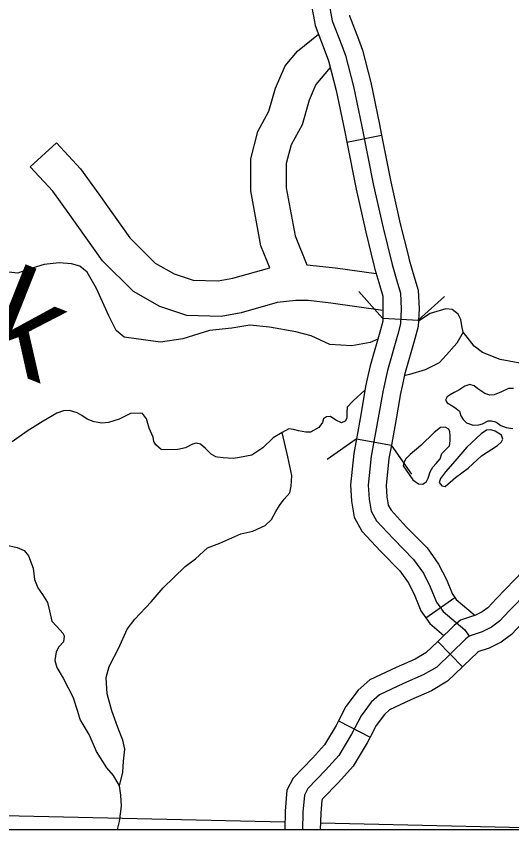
# Model space of a CAD drawing. Extents: x 8749 to 11879, y 13275 to 15339.
# Drawn here: x 10340.2 to 10382, y 13439.9 to 13508.5 of the extents above; entities that cross this region are included whole.
import ezdxf

# ---------------------------------------------------------------- set-up
doc = ezdxf.new("R2010")
doc.units = 0
for name, color, linetype in [('Level 32', 7, 'Continuous'), ('Level 35', 7, 'Continuous'), ('Level 38', 7, 'Continuous'), ('Level 45', 7, 'Continuous'), ('Level 46', 7, 'Continuous'), ('Level 5', 7, 'Continuous'), ('Level 9', 7, 'Continuous'), ('R_Draft', 7, 'Continuous')]:
    doc.layers.add(name, color=color, linetype=linetype)

msp = doc.modelspace()

# ---------------------------------------------------------------- linework, layer by layer
at = {"layer": 'Level 32'}
for p, q in [((10375.788, 13455.768), (10377.872, 13453.611)), ((10367.414, 13449.061), (10370.076, 13447.677))]:
    msp.add_line(p, q, dxfattribs=at)
for points in [[(10383.709, 13462.456), (10382.277, 13460.975), (10380.745, 13459.378), (10380.013, 13458.607), (10379.551, 13458.261), (10378.971, 13457.97), (10377.704, 13457.544), (10377.174, 13457.11), (10375.874, 13455.852), (10375.788, 13455.768)], [(10385.866, 13460.371), (10384.438, 13458.894), (10382.915, 13457.306), (10382.014, 13456.359), (10381.136, 13455.699), (10380.126, 13455.194), (10379.181, 13454.876), (10379.171, 13454.868), (10377.96, 13453.695), (10377.872, 13453.611)], [(10375.788, 13455.768), (10374.787, 13454.801), (10373.887, 13454.267), (10372.279, 13453.563), (10370.057, 13452.52), (10369.067, 13451.646), (10368.044, 13450.272), (10367.414, 13449.061)], [(10377.873, 13453.611), (10376.619, 13452.4), (10375.259, 13451.593), (10373.518, 13450.83), (10371.721, 13449.987), (10371.287, 13449.604), (10370.594, 13448.674), (10370.076, 13447.677)], [(10367.414, 13449.061), (10367.213, 13448.675), (10366.227, 13447.026), (10365.222, 13445.908), (10363.581, 13444.232), (10363.068, 13443.203), (10362.914, 13441.432), (10362.881, 13439.866)], [(10370.076, 13447.677), (10369.834, 13447.212), (10368.652, 13445.236), (10367.41, 13443.855), (10366.055, 13442.47), (10366.007, 13442.374), (10365.911, 13441.271), (10365.882, 13439.866)]]:
    msp.add_lwpolyline(points, dxfattribs=at)
at = {"layer": 'Level 35'}
for points in [[(10361.603, 13482.301), (10359.926, 13482.449), (10358.417, 13482.212), (10356.53, 13482.024), (10354.265, 13481.315), (10352.378, 13481.032), (10350.349, 13481.315), (10349.311, 13481.457), (10348.651, 13482.024), (10348.037, 13483.251), (10346.999, 13485.565), (10346.197, 13486.935), (10345.584, 13487.454), (10344.876, 13487.643), (10343.838, 13487.738), (10342.564, 13487.596), (10341.196, 13487.171), (10340.347, 13486.84), (10339.592, 13486.935)], [(10390.148, 13478.064), (10387.916, 13478.523), (10385.462, 13478.927), (10383.791, 13479.062), (10381.068, 13479.575), (10379.558, 13480.142), (10378.857, 13480.682), (10378.291, 13481.437), (10377.941, 13481.869), (10377.833, 13482.409), (10377.752, 13482.948), (10377.509, 13483.38), (10376.997, 13483.785), (10376.485, 13483.839), (10375.156, 13483.455), (10374.424, 13482.969), (10374.153, 13482.78)], [(10370.742, 13481.291), (10370.096, 13481.005), (10368.532, 13480.709), (10366.672, 13480.843), (10365.108, 13481.572), (10363.814, 13481.896), (10361.603, 13482.301)], [(10377.941, 13481.869), (10377.4, 13480.949), (10376.537, 13479.95), (10375.917, 13479.275), (10374.731, 13478.682), (10373.41, 13478.304), (10372.967, 13478.18)], [(10382.199, 13477.11), (10381.767, 13477.11), (10381.167, 13476.832), (10380.566, 13476.57), (10380.181, 13476.555), (10379.78, 13476.693), (10379.164, 13477.094), (10378.856, 13477.341), (10378.502, 13477.465), (10378.07, 13477.31), (10377.562, 13476.986), (10377.177, 13476.786), (10376.838, 13476.586), (10376.576, 13476.401), (10376.453, 13476.123), (10376.576, 13475.892), (10377.069, 13475.614), (10377.361, 13475.414), (10377.639, 13475.213), (10377.747, 13474.812), (10377.947, 13474.504), (10378.224, 13474.211), (10378.77, 13474.023)], [(10369.651, 13476.981), (10368.643, 13476.064), (10368.158, 13475.551), (10368.131, 13475.12), (10368.131, 13474.607), (10367.969, 13474.364), (10367.673, 13474.229), (10367.187, 13474.445), (10366.729, 13474.742), (10366.405, 13474.715), (10366.136, 13474.553), (10366.055, 13474.256), (10365.758, 13473.824), (10365.057, 13473.42), (10364.653, 13473.42), (10364.033, 13473.528), (10363.629, 13473.662), (10363.224, 13473.716), (10362.658, 13473.393), (10361.903, 13472.961), (10361.04, 13472.097), (10360.097, 13471.477), (10359.072, 13471.288), (10358.533, 13471.207), (10357.671, 13471.261), (10357.212, 13471.315), (10357.05, 13471.342), (10356.673, 13471.558), (10356.188, 13472.043), (10355.756, 13472.421), (10355.406, 13472.502), (10355.082, 13472.421), (10354.489, 13472.097), (10353.842, 13471.962), (10352.845, 13471.935), (10352.44, 13471.962), (10351.982, 13472.367), (10351.82, 13472.637), (10351.766, 13473.015), (10351.443, 13473.77), (10351.208, 13474.553), (10350.858, 13475.012), (10350.669, 13475.039), (10349.86, 13475.012), (10348.89, 13474.526), (10348, 13474.256), (10347.434, 13474.202), (10346.787, 13474.31), (10346.194, 13474.526), (10345.735, 13474.85), (10345.358, 13475.066), (10344.711, 13475.255), (10344.199, 13475.228), (10343.633, 13475.039), (10342.473, 13474.364), (10341.125, 13473.501)], [(10378.77, 13474.023), (10379.256, 13474.057), (10379.564, 13474.134), (10380.042, 13474.38), (10380.335, 13474.396), (10380.689, 13474.288), (10381.12, 13473.995), (10381.583, 13473.825), (10382.122, 13473.733)], [(10341.125, 13473.501), (10339.858, 13472.626)], [(10348.942, 13443.57), (10349.212, 13444.722), (10349.266, 13445.666), (10349.374, 13446.665), (10349.212, 13447.42), (10348.781, 13448.5), (10348.268, 13449.903), (10347.891, 13451.333), (10347.81, 13452.71), (10348.053, 13453.654), (10348.861, 13455.219), (10349.562, 13456.811), (10350.234, 13457.634), (10351.609, 13459.119), (10352.606, 13460.279), (10353.523, 13461.17), (10354.466, 13462.087), (10355.356, 13462.735), (10356.354, 13463.652), (10357.405, 13464.057), (10359.184, 13464.84), (10360.182, 13465.082), (10361.233, 13465.541), (10361.772, 13466.054), (10362.123, 13466.729), (10362.446, 13467.241), (10362.824, 13467.781), (10363.309, 13468.321), (10363.417, 13468.86), (10363.471, 13469.778), (10363.147, 13471.343), (10362.658, 13473.393)], [(10372.886, 13470.582), (10373.683, 13469.409), (10374.176, 13469.07), (10374.546, 13469.039), (10374.839, 13469.255), (10374.977, 13469.548), (10375.162, 13470.087), (10375.378, 13470.488), (10375.671, 13470.781), (10375.994, 13471.167), (10376.148, 13471.614), (10376.78, 13472.262), (10376.842, 13472.709), (10376.842, 13473.125), (10376.826, 13473.464), (10376.718, 13473.696), (10376.426, 13473.865), (10376.04, 13473.819), (10375.501, 13473.403), (10374.377, 13472.293), (10373.452, 13471.537), (10373.083, 13471.136), (10372.944, 13470.843), (10372.886, 13470.582)], [(10376.456, 13470.087), (10376.025, 13469.517), (10375.902, 13469.178), (10376.133, 13468.9), (10376.41, 13468.854), (10377.288, 13469.609), (10378.351, 13470.38), (10379.476, 13471.429), (10380.847, 13472.293), (10381.186, 13472.601), (10381.294, 13472.832), (10381.17, 13473.187), (10380.631, 13473.526), (10380.277, 13473.634), (10379.923, 13473.603), (10379.46, 13473.295), (10378.259, 13472.169), (10377.057, 13470.797), (10376.441, 13470.072)], [(10339.292, 13463.91), (10340.29, 13463.694), (10340.883, 13463.451), (10341.233, 13462.992), (10341.638, 13461.94), (10341.745, 13460.995), (10342.042, 13460.294), (10342.419, 13459.727), (10342.851, 13459.052), (10343.013, 13458.351), (10343.228, 13457.46), (10343.606, 13457.056), (10344.172, 13456.435), (10344.253, 13456.211), (10344.199, 13455.725), (10343.821, 13455.32), (10343.579, 13454.889), (10343.471, 13454.16), (10343.633, 13453.566), (10344.172, 13452.649), (10345.033, 13450.964)], [(10348.746, 13439.866), (10348.754, 13439.872), (10348.942, 13440.547), (10349.104, 13441.842), (10349.05, 13442.787), (10348.942, 13443.57), (10348.43, 13444.433), (10347.864, 13445.081), (10346.974, 13446.457), (10346.381, 13447.914), (10345.599, 13449.183), (10345.411, 13449.857), (10345.033, 13450.964)]]:
    msp.add_lwpolyline(points, dxfattribs=at)
at = {"layer": 'Level 38'}
for points in [[(10371.138, 13483.054), (10369.141, 13485.292)], [(10376.372, 13484.882), (10374.134, 13482.884)], [(10366.45, 13471.136), (10368.905, 13472.86)], [(10371.86, 13472.343), (10373.584, 13469.888)]]:
    msp.add_lwpolyline(points, dxfattribs=at)
at = {"layer": 'Level 45'}
for p, q in [((10368.112, 13497.911), (10371.054, 13498.494)), ((10374.791, 13457.745), (10377.237, 13459.482))]:
    msp.add_line(p, q, dxfattribs=at)
for points in [[(10362.827, 13516.955), (10363.8, 13516.087), (10364.178, 13515.581), (10364.546, 13514.845), (10364.883, 13513.283), (10365.028, 13510.044), (10365.379, 13508.112)], [(10366.522, 13510.213), (10366.894, 13508.163), (10367.687, 13506.068), (10367.996, 13505.23), (10368.679, 13502.605), (10369.379, 13499.231), (10370.368, 13494.245), (10371.174, 13490.673), (10371.943, 13487.593), (10372.346, 13486.2), (10372.639, 13485.174), (10372.712, 13483.854), (10372.639, 13482.57), (10372.419, 13481.69), (10371.54, 13478.647), (10371.174, 13476.986), (10370.771, 13474.639), (10370.185, 13471.413), (10369.928, 13468.956), (10370.002, 13467.783), (10370.185, 13466.756), (10370.624, 13465.95), (10372.053, 13464.41), (10373.738, 13462.686), (10374.58, 13461.513)], [(10368.331, 13508.647), (10368.345, 13508.566), (10369.092, 13506.593), (10369.429, 13505.679), (10370.14, 13502.947), (10370.849, 13499.53), (10371.054, 13498.494)], [(10365.379, 13508.112), (10365.442, 13507.761), (10366.282, 13505.543), (10366.563, 13504.781), (10367.218, 13502.263), (10367.909, 13498.933), (10368.112, 13497.911)], [(10368.112, 13497.911), (10368.9, 13493.934), (10369.714, 13490.326), (10370.412, 13487.531)], [(10371.054, 13498.494), (10371.836, 13494.556), (10372.633, 13491.02), (10373.323, 13488.258)], [(10373.323, 13488.258), (10373.392, 13487.984), (10373.788, 13486.614), (10374.127, 13485.424), (10374.215, 13483.852), (10374.158, 13482.859)], [(10370.412, 13487.531), (10370.494, 13487.203), (10370.904, 13485.786), (10371.151, 13484.923), (10371.163, 13483.03)], [(10374.158, 13482.859), (10371.163, 13483.03), (10371.149, 13482.797), (10370.971, 13482.08), (10370.086, 13479.017), (10369.849, 13477.945)], [(10374.158, 13482.859), (10374.128, 13482.344), (10373.868, 13481.3), (10372.995, 13478.277), (10372.779, 13477.299)], [(10369.849, 13477.945), (10369.701, 13477.275), (10369.294, 13474.9), (10368.927, 13472.88)], [(10372.779, 13477.299), (10372.646, 13476.697), (10372.248, 13474.378), (10371.878, 13472.344)], [(10368.927, 13472.88), (10368.699, 13471.625), (10368.423, 13468.988), (10368.51, 13467.604), (10368.631, 13466.926)], [(10368.927, 13472.88), (10371.878, 13472.344), (10371.671, 13471.201), (10371.433, 13468.925), (10371.493, 13467.962), (10371.584, 13467.453)], [(10371.584, 13467.453), (10371.619, 13467.26), (10371.852, 13466.832), (10373.139, 13465.444), (10374.89, 13463.654), (10375.865, 13462.296), (10376.525, 13461.003), (10377.007, 13459.806), (10377.237, 13459.482)], [(10368.631, 13466.926), (10368.751, 13466.253), (10369.397, 13465.067), (10370.967, 13463.375), (10372.586, 13461.719), (10373.296, 13460.73), (10373.792, 13459.758), (10374.357, 13458.357), (10374.791, 13457.745)], [(10374.58, 13461.513), (10375.159, 13460.38), (10375.682, 13459.081), (10376.247, 13458.285), (10378.068, 13456.735), (10378.443, 13456.21)], [(10377.237, 13459.482), (10377.362, 13459.306), (10378.945, 13457.958)], [(10374.791, 13457.745), (10375.132, 13457.264), (10376.303, 13456.267)]]:
    msp.add_lwpolyline(points, dxfattribs=at)
at = {"layer": 'Level 46'}
for points in [[(10361.544, 13500.519), (10362.106, 13502.468), (10362.912, 13504.367), (10363.943, 13505.6), (10365.719, 13507.03)], [(10366.707, 13504.228), (10365.499, 13502.784), (10364.938, 13501.463), (10364.335, 13499.368)], [(10361.621, 13487.311), (10360.867, 13489.163), (10360.002, 13493.791), (10360.002, 13496.497), (10360.605, 13498.806), (10361.544, 13500.519)], [(10364.335, 13499.368), (10363.413, 13497.689), (10363.002, 13496.112), (10363.002, 13494.069), (10363.76, 13490.012), (10364.756, 13487.565)], [(10341.396, 13495.82), (10343.597, 13497.857), (10345.624, 13495.668), (10347.179, 13493.527), (10349.795, 13489.843), (10351.933, 13487.703), (10353.557, 13486.785), (10355.149, 13486.271), (10357.268, 13486.191), (10358.503, 13486.428), (10361.621, 13487.311)], [(10371.164, 13483.714), (10366.777, 13484.322), (10364.895, 13484.531), (10363.82, 13484.558), (10362.235, 13484.367), (10359.195, 13483.506), (10357.497, 13483.181), (10354.622, 13483.289), (10352.345, 13484.024), (10350.1, 13485.293), (10347.494, 13487.901), (10344.742, 13491.777), (10343.301, 13493.761), (10341.396, 13495.82)], [(10364.756, 13487.565), (10367.149, 13487.299), (10370.605, 13486.82)], [(10391.332, 13467.267), (10389.386, 13465.885), (10387.753, 13464.376), (10385.869, 13462.532), (10383.358, 13459.934), (10381.83, 13458.342), (10381.013, 13457.483), (10380.344, 13456.98), (10379.548, 13456.582), (10378.443, 13456.21)], [(10378.443, 13456.21), (10378.173, 13455.989), (10376.917, 13454.774), (10375.703, 13453.6), (10374.573, 13452.93), (10372.898, 13452.197), (10370.889, 13451.254), (10370.177, 13450.625), (10369.319, 13449.473), (10368.523, 13447.943)], [(10368.523, 13447.943), (10367.439, 13446.131), (10366.316, 13444.881), (10364.818, 13443.351), (10364.537, 13442.788), (10364.412, 13441.351), (10364.382, 13439.866)]]:
    msp.add_lwpolyline(points, dxfattribs=at)
at = {"layer": 'Level 5'}
for points in [[(10362.894, 13440.493), (10309.291, 13441.712)], [(10390.456, 13439.866), (10365.893, 13440.424)]]:
    msp.add_lwpolyline(points, dxfattribs=at)
at = {"layer": 'R_Draft'}
msp.add_lwpolyline([(9678.086, 14456.301), (10959.718, 14456.301), (10959.718, 13439.866), (9678.086, 13439.866)], close=True, dxfattribs=at)

# ---------------------------------------------------------------- texts
at = {"layer": 'Level 35'}
msp.add_text('Creek', height=8.448, rotation=338.31401, dxfattribs=at).set_placement((10314.248, 13488.665))
at = {"layer": 'Level 9'}
msp.add_text('MISSOURI', height=10.56, rotation=294.03041, dxfattribs=at).set_placement((10366.361, 13562.868))

doc.saveas('drawing.dxf')
